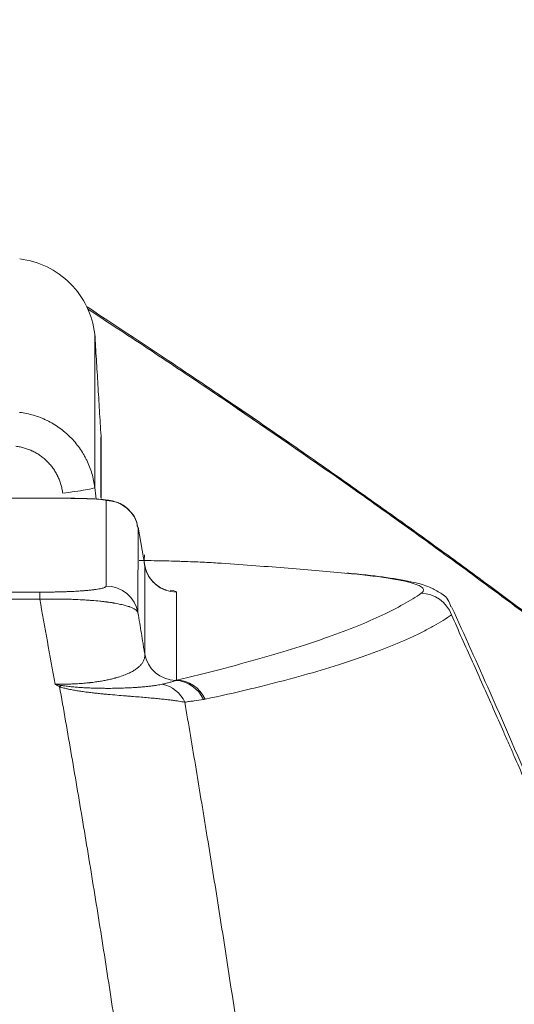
# Model space of a CAD drawing. Header units: millimetres. Extents: x 0 to 594, y 0 to 420.
# Tile 869 of 1056: x 508 to 510.29, y 172.5 to 177.07. Entities that reach past the tile are written whole.
import ezdxf

# ---------------------------------------------------------------- set-up
doc = ezdxf.new("R2010")
doc.units = ezdxf.units.MM
doc.layers.add('1', color=7, linetype='Continuous', true_color=0xffffff)
doc.styles.add('Arial', font='txt')
doc.dimstyles.get("Standard").update_dxf_attribs({"dimtxt": 0.18, "dimasz": 0.18, "dimexe": 0.18, "dimexo": 0.0625, "dimgap": 0.09, "dimtad": 0, "dimtih": 1, "dimtoh": 1, "dimdec": 4, "dimzin": 0, "dimdsep": 46, "dimtxsty": 'Standard', "dimcen": 0.09, "dimadec": 0, "dimazin": 0, "dimtfac": 1, "dimtdec": 4, "dimtofl": 0, "dimtmove": 0, "dimatfit": 3, "dimfxl": 0, "dimtolj": 1, "dimtzin": 0, "dimarcsym": 0})

# ---------------------------------------------------------------- blocks, each defined once
blk = doc.blocks.new('_U3')
at = {"layer": '1', "color": 18, "lineweight": 18}
for p, q in [((427.5249, 148.1683), (427.5249, 219.7488)), ((512.5249, 148.1683), (512.5249, 219.7488)), ((427.5249, 217.7488), (463.9417, 217.7488)), ((512.5249, 217.7488), (476.1081, 217.7488))]:
    blk.add_line(p, q, dxfattribs=at)
at = {"layer": '1', "color": 18}
for points in [[(427.5249, 217.7488), (431.0249, 218.6866), (431.0249, 216.811)], [(512.5249, 217.7488), (509.0249, 216.811), (509.0249, 218.6866)]]:
    blk.add_solid(points, dxfattribs=at)
at = {"layer": '1', "color": 18, "linetype": 'Continuous', "lineweight": 13, "char_height": 3.5, "attachment_point": 7, "line_spacing_factor": 1.047437, "style": 'Arial'}
for s, insert in [('\\fArial|b0|i0;\\W1.0000;1.70', (465.6272, 215.113)), ('\\fArial|b0|i0;\\W1.0000;DEFLATED TUBES WIDTH', (440.3214, 208.0533))]:
    blk.add_mtext(s, dxfattribs=dict(at, insert=insert))

msp = doc.modelspace()

# ---------------------------------------------------------------- linework, layer by layer
at = {"layer": '1', "color": 155, "linetype": 'Continuous', "lineweight": 18}
for p, q in [((508.347, 175.6074), (508.347, 175.6074)), ((508.1965, 174.8458), (506.8544, 174.846)), ((508.5784, 174.5343), (508.5473, 174.7111))]:
    msp.add_line(p, q, dxfattribs=at)
at = {"layer": '1', "color": 155, "linetype": 'Continuous', "lineweight": 13}
for p, q in [((508.1965, 174.8456), (506.8544, 174.8457)), ((508.3995, 174.4384), (508.3996, 174.8347)), ((508.5473, 174.7109), (508.5472, 174.3146)), ((508.5784, 174.5341), (508.5473, 174.7109)), ((508.5784, 174.1242), (508.5784, 174.5341)), ((508.7262, 174.4103), (508.7261, 174.0022))]:
    msp.add_line(p, q, dxfattribs=at)
for centre, major_axis, ratio, start_param, end_param in [((508.278, -325.6653), (0.069, 501.2727), 0.000004, 0.000141, 0.053296), ((508.1979, 174.8775), (0.1489, 0.0181), 0.053671, 4.70584, 6.276733), ((508.1965, 174.8347), (-0.2031, 0), 0.053248, 3.141589, 4.712385), ((508.3995, 174.6849), (0.15, 0), 0.998537, 0.174493, 1.570869), ((508.7262, 174.5601), (0.15, 0), 0.998537, 3.316086, 4.712461), ((508.0922, 174.2605), (0.0001, 0.15), 0.010442, 0.054097, 0.672632), ((508.3995, 174.2886), (0.15, 0), 0.998537, 0.174493, 1.570869), ((508.2184, 174.4104), (-0.5077, 0.0001), 0.053248, 3.141589, 3.481166), ((509.8605, 174.2551), (0.0859, -0.123), 0.995558, 1.302986, 2.529882), ((508.7261, 174.1502), (0.15, 0), 0.998537, 3.316086, 4.686495), ((508.7183, 173.8507), (-0.0304, 0.1469), 0.973006, 4.935121, 6.046785), ((508.726, 173.8524), (0.0345, -0.146), 0.973466, 1.764979, 2.903059), ((508.182, 173.8569), (-0.0667, -0.1344), 0.461497, 3.866412, 3.948083), ((508.633, 173.8365), (0.0324, -0.1465), 0.971578, 1.792865, 2.733064)]:
    msp.add_ellipse(centre, major_axis=major_axis, ratio=ratio, start_param=start_param, end_param=end_param, dxfattribs=at)
at = {"layer": '1', "color": 155, "linetype": 'Continuous', "lineweight": 18}
for points, knots in [([(508.347, 175.6074), (508.3411, 175.6528), (508.3165, 175.7366), (508.2382, 175.8472), (508.1277, 175.9255), (508.0438, 175.9502), (507.9983, 175.9561)], [0, 0, 0, 0, 0.250434, 0.500448, 0.750226, 1, 1, 1, 1]), ([(512.0603, 172.9489), (512.0329, 172.9722), (511.8456, 173.1309), (511.4987, 173.4203), (511.0216, 173.8009), (510.575, 174.1447), (510.2142, 174.4139), (509.9275, 174.6231), (509.6979, 174.788), (509.4738, 174.9465), (509.2414, 175.1085), (508.9813, 175.2871), (508.6695, 175.4975), (508.4387, 175.65), (508.3121, 175.7328)], [0, 0, 0, 0, 0.025095, 0.170733, 0.311599, 0.434927, 0.540192, 0.601985, 0.661317, 0.718187, 0.773068, 0.836032, 0.911141, 1, 1, 1, 1]), ([(512.0276, 172.9538), (512.0185, 172.9618), (512.0093, 172.9697), (511.9384, 173.0315), (511.8754, 173.0857), (511.7472, 173.1951), (511.6819, 173.2502), (511.5491, 173.3613), (511.4815, 173.4172), (511.3441, 173.53), (511.2742, 173.5867), (511.1322, 173.701), (511.06, 173.7584), (510.9134, 173.8741), (510.839, 173.9323), (510.6878, 174.0494), (510.6111, 174.1082), (510.4553, 174.2265), (510.3763, 174.286), (510.216, 174.4055), (510.1347, 174.4655), (509.9699, 174.5861), (509.8863, 174.6467), (509.7169, 174.7683), (509.6311, 174.8294), (509.3703, 175.0133), (509.1919, 175.1368), (508.9175, 175.3233), (508.8249, 175.3857), (508.6375, 175.5108), (508.5427, 175.5736), (508.4023, 175.6656), (508.3576, 175.6948), (508.3127, 175.724)], [0, 0, 0, 0, 0.009512, 0.009512, 0.073568, 0.073568, 0.137623, 0.137623, 0.201678, 0.201678, 0.265734, 0.265734, 0.329789, 0.329789, 0.393844, 0.393844, 0.4579, 0.4579, 0.521955, 0.521955, 0.58601, 0.58601, 0.650066, 0.650066, 0.714121, 0.714121, 0.842232, 0.842232, 0.906287, 0.906287, 0.970342, 0.970342, 1, 1, 1, 1]), ([(508.9192, 175.3274), (508.9265, 175.3225), (508.9754, 175.2901), (509.024, 175.2574), (509.074, 175.2233), (509.0829, 175.2172), (509.0917, 175.2111)], [0, 0, 0, 0, 0.126437, 0.844828, 0.844828, 1, 1, 1, 1]), ([(508.3755, 174.8497), (508.3755, 174.9365), (508.3755, 175.0802), (508.3756, 175.1328), (508.3756, 175.1345)], [0, 0, 0, 0, 0.463671, 1, 1, 1, 1]), ([(508.3756, 174.8441), (508.3756, 174.9403), (508.3756, 175.0868), (508.3756, 175.1359), (508.3756, 175.1359)], [0, 0, 0, 0, 0.494807, 1, 1, 1, 1]), ([(508.5446, 174.7114), (508.5441, 174.721), (508.5399, 174.7447), (508.5203, 174.7769), (508.4935, 174.804), (508.4663, 174.8208), (508.4424, 174.8301), (508.4231, 174.8349), (508.3989, 174.8388), (508.3626, 174.8419), (508.2964, 174.8448), (508.235, 174.8457), (508.2024, 174.8458), (508.1965, 174.8458)], [0, 0, 0, 0, 0.058138, 0.151678, 0.230176, 0.297656, 0.354509, 0.402806, 0.462169, 0.612234, 0.794978, 0.963414, 1, 1, 1, 1]), ([(508.6743, 174.4208), (508.6797, 174.4196), (508.6819, 174.4195), (508.6733, 174.4214), (508.6558, 174.4283), (508.6293, 174.4443), (508.5993, 174.4756), (508.5777, 174.5225), (508.5749, 174.5612), (508.5777, 174.5815), (508.5781, 174.5839)], [0, 0, 0, 0, 0.178891, 0.287255, 0.372347, 0.479782, 0.630928, 0.800075, 0.976364, 1, 1, 1, 1]), ([(508.9345, 174.544), (508.9225, 174.5449), (508.9101, 174.5457), (508.8842, 174.5472), (508.8707, 174.5479), (508.8428, 174.5493), (508.8284, 174.55), (508.7983, 174.5513), (508.7827, 174.5519), (508.7585, 174.5527), (508.7502, 174.553), (508.7397, 174.5533), (508.7376, 174.5534), (508.7333, 174.5535), (508.727, 174.5537), (508.7206, 174.5539), (508.6991, 174.5545), (508.6815, 174.5549), (508.6458, 174.5557), (508.6276, 174.556), (508.5998, 174.5564), (508.5905, 174.5565), (508.5763, 174.5567), (508.5716, 174.5568), (508.562, 174.5569), (508.5572, 174.5569), (508.5524, 174.557)], [0, 0, 0, 0, 0.125, 0.125, 0.25, 0.25, 0.375, 0.375, 0.5, 0.5, 0.5625, 0.5625, 0.578125, 0.578125, 0.59375, 0.625, 0.625, 0.75, 0.75, 0.875, 0.875, 0.9375, 0.9375, 0.96875, 0.96875, 1, 1, 1, 1]), ([(509.9986, 174.3424), (509.9961, 174.3514), (509.984, 174.3866), (509.9392, 174.4128), (509.8917, 174.4394), (509.8224, 174.4581), (509.7078, 174.4781), (509.6001, 174.4918), (509.523, 174.4978), (509.5164, 174.4983)], [0, 0, 0, 0, 0.030373, 0.129961, 0.252963, 0.452007, 0.72698, 0.976957, 1, 1, 1, 1]), ([(511.5301, 170.5993), (511.5243, 170.6152), (511.3674, 171.0411), (511.069, 171.8081), (510.6257, 172.9098), (510.2764, 173.7341), (510.0622, 174.211), (510.0022, 174.3428)], [0, 0, 0, 0, 0.01187, 0.318342, 0.59737, 0.88795, 1, 1, 1, 1])]:
    msp.add_open_spline(points, degree=3, knots=knots, dxfattribs=at)
for points, degree in [([(508.3756, 175.1347), (508.347, 175.6074)], 1), ([(508.3468, 174.8956), (508.349, 174.8778), (508.351, 174.86), (508.3529, 174.8422)], 3), ([(509.5234, 174.4971), (509.4794, 174.5012), (509.3889, 174.5093), (509.2455, 174.5212), (509.0945, 174.5328), (508.9887, 174.5403), (508.9345, 174.544)], 3)]:
    msp.add_open_spline(points, degree=degree, dxfattribs=at)
at = {"layer": '1', "color": 155, "linetype": 'Continuous', "lineweight": 13}
for points, knots in [([(507.9981, 175.2439), (508.0092, 175.2425), (508.0202, 175.2407), (508.0418, 175.2362), (508.0633, 175.2308), (508.0842, 175.2237), (508.0997, 175.2177), (508.1074, 175.2145), (508.115, 175.2111), (508.12, 175.2088), (508.1226, 175.2076), (508.1351, 175.2015), (508.1448, 175.1962), (508.1638, 175.1849), (508.1823, 175.1729), (508.1997, 175.1594), (508.2124, 175.1487), (508.2186, 175.1432), (508.2247, 175.1375), (508.2287, 175.1336), (508.2307, 175.1317), (508.2406, 175.1218), (508.2481, 175.1137), (508.2623, 175.0968), (508.2758, 175.0794), (508.2879, 175.061), (508.2964, 175.0467), (508.3005, 175.0395), (508.3044, 175.0321), (508.3069, 175.0272), (508.3081, 175.0247), (508.3143, 175.0122), (508.3187, 175.002), (508.3267, 174.9814), (508.3338, 174.9606), (508.3391, 174.9392), (508.3436, 174.9176), (508.3454, 174.9067), (508.3468, 174.8956)], [0, 0, 0, 0, 0.0625, 0.0625, 0.125, 0.1875, 0.1875, 0.21875, 0.234375, 0.234375, 0.25, 0.25, 0.3125, 0.3125, 0.375, 0.4375, 0.4375, 0.46875, 0.484375, 0.484375, 0.5, 0.5, 0.5625, 0.5625, 0.625, 0.6875, 0.6875, 0.71875, 0.734375, 0.734375, 0.75, 0.75, 0.8125, 0.8125, 0.875, 0.9375, 0.9375, 1, 1, 1, 1]), ([(508.1979, 174.8694), (508.197, 174.8763), (508.1948, 174.89), (508.1898, 174.91), (508.1831, 174.9296), (508.1775, 174.9423), (508.1737, 174.9501), (508.1729, 174.9516), (508.1714, 174.9547), (508.1689, 174.9594), (508.1664, 174.9639), (508.1611, 174.9728), (508.1535, 174.9843), (508.1409, 175.0006), (508.1315, 175.0108), (508.1253, 175.0169), (508.1241, 175.0182), (508.1216, 175.0206), (508.1178, 175.0241), (508.1139, 175.0276), (508.1059, 175.0343), (508.0951, 175.0427), (508.0778, 175.054), (508.0656, 175.0606), (508.0577, 175.0644), (508.0562, 175.0651), (508.053, 175.0666), (508.0482, 175.0687), (508.0434, 175.0707), (508.0337, 175.0745), (508.0207, 175.0789), (508.0006, 175.084), (507.9869, 175.0862), (507.98, 175.0871)], [0, 0, 0, 0, 0.0625, 0.125, 0.1875, 0.25, 0.25, 0.265625, 0.265625, 0.28125, 0.3125, 0.3125, 0.375, 0.4375, 0.5, 0.5, 0.515625, 0.515625, 0.53125, 0.5625, 0.5625, 0.625, 0.6875, 0.75, 0.75, 0.765625, 0.765625, 0.78125, 0.8125, 0.8125, 0.875, 0.9375, 1, 1, 1, 1]), ([(509.8605, 174.4048), (509.8662, 174.4088), (509.8698, 174.4128), (509.8724, 174.4207), (509.8715, 174.4247), (509.8651, 174.4326), (509.8595, 174.4365), (509.8436, 174.4443), (509.8331, 174.4483), (509.8135, 174.4541), (509.8062, 174.456), (509.7904, 174.4599), (509.7818, 174.4619), (509.7678, 174.4648), (509.7617, 174.466), (509.7554, 174.4672), (509.7528, 174.4677), (509.7515, 174.4679), (509.7476, 174.4686), (509.7343, 174.471), (509.7198, 174.4734), (509.6953, 174.4772), (509.6823, 174.479), (509.6548, 174.4827), (509.6403, 174.4846), (509.6097, 174.4882), (509.5936, 174.49), (509.5598, 174.4936), (509.542, 174.4953), (509.5234, 174.4971)], [0, 0, 0, 0, 0.125, 0.125, 0.25, 0.25, 0.375, 0.375, 0.5, 0.5, 0.5625, 0.5625, 0.625, 0.625, 0.65625, 0.664062, 0.664062, 0.671875, 0.671875, 0.6875, 0.75, 0.75, 0.8125, 0.8125, 0.875, 0.875, 0.9375, 0.9375, 1, 1, 1, 1]), ([(506.9584, 174.4104), (507.0529, 174.4105), (507.1474, 174.4105), (507.3363, 174.4105), (507.4308, 174.4105), (507.6198, 174.4105), (507.7143, 174.4105), (507.9032, 174.4104), (507.9977, 174.4103), (508.0922, 174.4103)], [0, 0, 0, 0, 0.25, 0.25, 0.5, 0.5, 0.75, 0.75, 1, 1, 1, 1]), ([(508.0922, 174.4103), (508.1063, 174.4103), (508.1201, 174.4103), (508.1404, 174.4106), (508.1471, 174.4106), (508.1571, 174.4108), (508.1604, 174.4109), (508.167, 174.411), (508.1703, 174.4111), (508.18, 174.4113), (508.1863, 174.4114), (508.1985, 174.4118), (508.2045, 174.412), (508.2161, 174.4124), (508.2218, 174.4126), (508.2301, 174.413), (508.2328, 174.4131), (508.2382, 174.4133), (508.2409, 174.4134), (508.2486, 174.4138), (508.2536, 174.4141), (508.2633, 174.4146), (508.2679, 174.4149), (508.2814, 174.4157), (508.2897, 174.4163), (508.2995, 174.4171), (508.3014, 174.4173), (508.3052, 174.4176), (508.307, 174.4178), (508.3124, 174.4182), (508.3159, 174.4186), (508.3259, 174.4195), (508.332, 174.4202), (508.3433, 174.4216), (508.3484, 174.4223), (508.3579, 174.4237), (508.3622, 174.4244), (508.3681, 174.4255), (508.37, 174.4258), (508.3735, 174.4265), (508.3752, 174.4269), (508.38, 174.428), (508.3828, 174.4287), (508.3877, 174.4302), (508.3898, 174.4309), (508.3934, 174.4324), (508.3948, 174.4332), (508.3983, 174.4354), (508.3995, 174.4369), (508.3995, 174.4384)], [0, 0, 0, 0, 0.0625, 0.0625, 0.09375, 0.09375, 0.109375, 0.109375, 0.125, 0.125, 0.15625, 0.15625, 0.1875, 0.1875, 0.21875, 0.21875, 0.234375, 0.234375, 0.25, 0.25, 0.28125, 0.28125, 0.3125, 0.3125, 0.375, 0.375, 0.390625, 0.390625, 0.40625, 0.40625, 0.4375, 0.4375, 0.5, 0.5, 0.5625, 0.5625, 0.625, 0.625, 0.65625, 0.65625, 0.6875, 0.6875, 0.75, 0.75, 0.8125, 0.8125, 0.875, 0.875, 1, 1, 1, 1]), ([(508.7261, 174.0022), (508.8662, 174.0354), (508.995, 174.0686), (509.2298, 174.1354), (509.3358, 174.1688), (509.525, 174.2359), (509.6082, 174.2696), (509.7517, 174.337), (509.8119, 174.3709), (509.8605, 174.4048)], [0, 0, 0, 0, 0.25, 0.25, 0.5, 0.5, 0.75, 0.75, 1, 1, 1, 1]), ([(508.0913, 174.3778), (507.997, 174.3781), (507.9026, 174.3784), (507.714, 174.3787), (507.6196, 174.3787), (507.431, 174.3788), (507.3366, 174.3787), (507.148, 174.3785), (507.0536, 174.3783), (506.9593, 174.378)], [0, 0, 0, 0, 0.25, 0.25, 0.5, 0.5, 0.75, 0.75, 1, 1, 1, 1]), ([(508.5472, 174.3146), (508.5467, 174.3167), (508.5456, 174.3187), (508.5426, 174.3228), (508.5407, 174.3249), (508.5357, 174.3289), (508.5327, 174.3309), (508.5257, 174.3348), (508.5217, 174.3367), (508.5149, 174.3396), (508.5124, 174.3406), (508.5086, 174.342), (508.5073, 174.3424), (508.5045, 174.3434), (508.5031, 174.3439), (508.496, 174.3462), (508.4897, 174.348), (508.4761, 174.3515), (508.4687, 174.3533), (508.4526, 174.3566), (508.444, 174.3582), (508.4335, 174.36), (508.4324, 174.3602), (508.43, 174.3606), (508.4288, 174.3608), (508.4252, 174.3614), (508.4178, 174.3625), (508.4101, 174.3636), (508.4034, 174.3645), (508.402, 174.3647), (508.3993, 174.365), (508.3952, 174.3655), (508.3854, 174.3667), (508.3766, 174.3677), (508.3586, 174.3696), (508.346, 174.3707), (508.3259, 174.3723), (508.3191, 174.3728), (508.3085, 174.3736), (508.305, 174.3738), (508.2995, 174.3741), (508.2977, 174.3742), (508.2941, 174.3744), (508.2922, 174.3746), (508.2756, 174.3755), (508.2603, 174.3762), (508.2366, 174.377), (508.2285, 174.3773), (508.2162, 174.3776), (508.2121, 174.3777), (508.2037, 174.3779), (508.1995, 174.378), (508.1784, 174.3783), (508.1613, 174.3784), (508.1266, 174.3784), (508.1091, 174.3782), (508.0913, 174.3778)], [0, 0, 0, 0, 0.0625, 0.0625, 0.125, 0.125, 0.1875, 0.1875, 0.25, 0.25, 0.28125, 0.28125, 0.296875, 0.296875, 0.3125, 0.3125, 0.375, 0.375, 0.4375, 0.4375, 0.5, 0.5, 0.507813, 0.507813, 0.515625, 0.515625, 0.53125, 0.5625, 0.5625, 0.570313, 0.570313, 0.578125, 0.59375, 0.625, 0.625, 0.6875, 0.6875, 0.71875, 0.71875, 0.734375, 0.734375, 0.742188, 0.742188, 0.75, 0.75, 0.8125, 0.8125, 0.84375, 0.84375, 0.859375, 0.859375, 0.875, 0.875, 0.9375, 0.9375, 1, 1, 1, 1]), ([(508.1622, 173.9835), (508.1503, 174.0502), (508.1384, 174.1163), (508.1148, 174.2478), (508.103, 174.313), (508.0913, 174.3778)], [0, 0, 0, 0, 0.5, 0.5, 1, 1, 1, 1]), ([(508.5472, 174.3146), (508.5524, 174.2829), (508.5602, 174.2353), (508.5693, 174.1798), (508.5732, 174.156), (508.5758, 174.1401), (508.5771, 174.1322), (508.5784, 174.1242)], [0, 0, 0, 0, 0.5, 0.75, 0.875, 0.875, 1, 1, 1, 1]), ([(510.0013, 174.3049), (509.9892, 174.2964), (509.9763, 174.2878), (509.9491, 174.2707), (509.9204, 174.2537), (509.8888, 174.2368), (509.8639, 174.2241), (509.8555, 174.2199), (509.8382, 174.2115), (509.8294, 174.2072), (509.7484, 174.1694), (509.6647, 174.1363), (509.5219, 174.0872), (509.4713, 174.0709), (509.3645, 174.0387), (509.3082, 174.0227), (509.2194, 173.999), (509.189, 173.9911), (509.1424, 173.9793), (509.1267, 173.9754), (509.0949, 173.9676), (509.0145, 173.9481), (508.9296, 173.9288), (508.8588, 173.9136)], [0, 0, 0, 0, 0.0625, 0.0625, 0.125, 0.1875, 0.1875, 0.21875, 0.21875, 0.25, 0.25, 0.5, 0.5, 0.625, 0.625, 0.75, 0.75, 0.8125, 0.8125, 0.84375, 0.84375, 0.875, 1, 1, 1, 1]), ([(511.5114, 170.6259), (511.4497, 170.7897), (511.3879, 170.9524), (511.2641, 171.2752), (511.2021, 171.4354), (511.1088, 171.6737), (511.0777, 171.7528), (511.031, 171.871), (511.0154, 171.9104), (510.9842, 171.9888), (510.9686, 172.028), (510.8905, 172.2234), (510.8279, 172.3783), (510.7024, 172.6851), (510.6395, 172.837), (510.5449, 173.0625), (510.5134, 173.1373), (510.4502, 173.286), (510.4185, 173.36), (510.3551, 173.507), (510.3234, 173.5801), (510.2876, 173.6618), (510.2797, 173.68), (510.2717, 173.6981), (510.2598, 173.7253), (510.2359, 173.7796), (510.2119, 173.834), (510.1638, 173.9427), (510.1315, 174.0152), (510.0667, 174.1601), (510.0341, 174.2326), (510.0013, 174.3049)], [0, 0, 0, 0, 0.125, 0.125, 0.25, 0.25, 0.3125, 0.3125, 0.34375, 0.34375, 0.375, 0.375, 0.5, 0.5, 0.625, 0.625, 0.6875, 0.6875, 0.75, 0.75, 0.8125, 0.8125, 0.820313, 0.828125, 0.828125, 0.84375, 0.875, 0.875, 0.9375, 0.9375, 1, 1, 1, 1]), ([(508.1622, 173.9835), (508.1734, 173.9833), (508.1955, 173.9832), (508.2173, 173.9836), (508.2295, 173.9839), (508.2308, 173.984), (508.2335, 173.9841), (508.2375, 173.9842), (508.2467, 173.9846), (508.2545, 173.9849), (508.2698, 173.9857), (508.2796, 173.9864), (508.2988, 173.9879), (508.3082, 173.9887), (508.3195, 173.9899), (508.3217, 173.9902), (508.3251, 173.9905), (508.3262, 173.9907), (508.3284, 173.9909), (508.3339, 173.9915), (508.3393, 173.9922), (508.3518, 173.9938), (508.3598, 173.995), (508.375, 173.9974), (508.3823, 173.9987), (508.3964, 174.0013), (508.4031, 174.0026), (508.416, 174.0054), (508.4222, 174.0068), (508.4312, 174.0091), (508.4341, 174.0098), (508.4384, 174.0109), (508.4398, 174.0113), (508.4426, 174.0121), (508.4496, 174.014), (508.4561, 174.016), (508.4711, 174.0207), (508.4801, 174.024), (508.4968, 174.0306), (508.5043, 174.034), (508.513, 174.0383), (508.5147, 174.0392), (508.518, 174.0409), (508.5228, 174.0435), (508.5272, 174.0461), (508.5356, 174.0514), (508.5406, 174.0549), (508.5496, 174.062), (508.5536, 174.0656), (508.5605, 174.0727), (508.5636, 174.0764), (508.5687, 174.0836), (508.5709, 174.0873), (508.5744, 174.0946), (508.5758, 174.0983), (508.5773, 174.1038), (508.5777, 174.1056), (508.5782, 174.1084), (508.5783, 174.1093), (508.5785, 174.1112), (508.5789, 174.1158), (508.5788, 174.1205), (508.5784, 174.1242)], [0, 0, 0, 0, 0.03125, 0.0625, 0.0625, 0.066406, 0.066406, 0.070313, 0.078125, 0.09375, 0.09375, 0.125, 0.125, 0.15625, 0.15625, 0.164063, 0.164063, 0.167969, 0.167969, 0.171875, 0.1875, 0.1875, 0.21875, 0.21875, 0.25, 0.25, 0.28125, 0.28125, 0.3125, 0.3125, 0.328125, 0.328125, 0.335938, 0.335938, 0.34375, 0.375, 0.375, 0.4375, 0.4375, 0.5, 0.5, 0.515625, 0.515625, 0.53125, 0.5625, 0.5625, 0.625, 0.625, 0.6875, 0.6875, 0.75, 0.75, 0.8125, 0.8125, 0.875, 0.875, 0.90625, 0.90625, 0.921875, 0.921875, 0.9375, 1, 1, 1, 1]), ([(508.6598, 173.9834), (508.6667, 173.985), (508.6732, 173.9865), (508.6853, 173.9893), (508.6909, 173.9907), (508.7012, 173.9934), (508.706, 173.9947), (508.7125, 173.9968), (508.7146, 173.9975), (508.7185, 173.9989), (508.7204, 173.9997), (508.7222, 174.0005)], [0, 0, 0, 0, 0.25, 0.25, 0.5, 0.5, 0.75, 0.75, 0.875, 0.875, 1, 1, 1, 1]), ([(508.1622, 173.9835), (508.1645, 173.983), (508.1669, 173.9825), (508.1717, 173.9816), (508.1788, 173.9802), (508.186, 173.9788), (508.1908, 173.9779)], [0, 0, 0, 0, 0.25, 0.25, 0.5, 1, 1, 1, 1]), ([(508.1834, 173.9721), (508.1797, 173.974), (508.1744, 173.9767), (508.1691, 173.9796), (508.1656, 173.9815), (508.1639, 173.9825), (508.1622, 173.9835)], [0, 0, 0, 0, 0.5, 0.75, 0.75, 1, 1, 1, 1]), ([(508.609, 171.1937), (508.5772, 171.4443), (508.5441, 171.6903), (508.5014, 171.992), (508.4928, 172.0521), (508.4798, 172.1417), (508.4754, 172.1716), (508.4667, 172.231), (508.4448, 172.3793), (508.4226, 172.5257), (508.3867, 172.7574), (508.3686, 172.8721), (508.332, 173.0988), (508.3136, 173.211), (508.2858, 173.3774), (508.2766, 173.4325), (508.258, 173.5422), (508.2486, 173.5967), (508.23, 173.7051), (508.2207, 173.759), (508.202, 173.866), (508.1927, 173.9193), (508.1834, 173.9721)], [0, 0, 0, 0, 0.25, 0.25, 0.3125, 0.3125, 0.34375, 0.34375, 0.375, 0.5, 0.5, 0.625, 0.625, 0.75, 0.75, 0.8125, 0.8125, 0.875, 0.875, 0.9375, 0.9375, 1, 1, 1, 1]), ([(508.2696, 173.9522), (508.2622, 173.9534), (508.2548, 173.9547), (508.2401, 173.9574), (508.2328, 173.9588), (508.2236, 173.9608), (508.2218, 173.9612), (508.2182, 173.9621), (508.2164, 173.9625), (508.211, 173.9638), (508.2074, 173.9647), (508.2004, 173.9666), (508.1969, 173.9676), (508.1917, 173.9692), (508.19, 173.9697), (508.1867, 173.9709), (508.185, 173.9715), (508.1834, 173.9721)], [0, 0, 0, 0, 0.25, 0.25, 0.5, 0.5, 0.5625, 0.5625, 0.625, 0.625, 0.75, 0.75, 0.875, 0.875, 0.9375, 0.9375, 1, 1, 1, 1]), ([(508.1908, 173.9779), (508.1927, 173.9776), (508.1947, 173.9772), (508.1986, 173.9766), (508.2005, 173.9763), (508.2064, 173.9754), (508.2103, 173.9749), (508.2181, 173.9739), (508.222, 173.9734), (508.2299, 173.9725), (508.2338, 173.9721), (508.2456, 173.9709), (508.2534, 173.9702), (508.2689, 173.9689), (508.2766, 173.9683), (508.2881, 173.9676), (508.2919, 173.9673), (508.2976, 173.967), (508.2995, 173.9669), (508.3033, 173.9667), (508.3127, 173.9662), (508.3219, 173.9658), (508.3438, 173.9649), (508.3579, 173.9645), (508.3734, 173.9643), (508.3751, 173.9643), (508.3785, 173.9642), (508.3835, 173.9642), (508.3952, 173.9641), (508.4048, 173.964), (508.4236, 173.9641), (508.4356, 173.9642), (508.4529, 173.9646), (508.4585, 173.9647), (508.4668, 173.965), (508.4695, 173.965), (508.4749, 173.9652), (508.4776, 173.9653), (508.4907, 173.9658), (508.5007, 173.9662), (508.5197, 173.9672), (508.5287, 173.9677), (508.5394, 173.9684), (508.5415, 173.9686), (508.5457, 173.9689), (508.5478, 173.969), (508.5539, 173.9695), (508.5578, 173.9698), (508.5693, 173.9707), (508.5766, 173.9714), (508.5902, 173.9728), (508.5966, 173.9735), (508.6087, 173.9749), (508.6144, 173.9756), (508.6252, 173.9771), (508.6302, 173.9778), (508.6444, 173.9802), (508.6526, 173.9817), (508.6598, 173.9834)], [0, 0, 0, 0, 0.007812, 0.007812, 0.015625, 0.015625, 0.03125, 0.03125, 0.046875, 0.046875, 0.0625, 0.0625, 0.09375, 0.09375, 0.125, 0.125, 0.140625, 0.140625, 0.148437, 0.148437, 0.15625, 0.1875, 0.1875, 0.25, 0.25, 0.257813, 0.257813, 0.265625, 0.28125, 0.3125, 0.3125, 0.375, 0.375, 0.40625, 0.40625, 0.421875, 0.421875, 0.4375, 0.4375, 0.5, 0.5, 0.5625, 0.5625, 0.578125, 0.578125, 0.59375, 0.59375, 0.625, 0.625, 0.6875, 0.6875, 0.75, 0.75, 0.8125, 0.8125, 0.875, 0.875, 1, 1, 1, 1]), ([(508.7646, 173.8994), (508.7558, 173.9012), (508.7457, 173.903), (508.7288, 173.9057), (508.7228, 173.9065), (508.7102, 173.9083), (508.7036, 173.9092), (508.6896, 173.9109), (508.6822, 173.9118), (508.6668, 173.9135), (508.6586, 173.9144), (508.6416, 173.9161), (508.6326, 173.917), (508.6209, 173.9181), (508.6185, 173.9183), (508.6137, 173.9188), (508.6112, 173.919), (508.6038, 173.9197), (508.5988, 173.9201), (508.5834, 173.9215), (508.5727, 173.9224), (508.5505, 173.9242), (508.5389, 173.9251), (508.5239, 173.9264), (508.5208, 173.9266), (508.5147, 173.9271), (508.5116, 173.9273), (508.5022, 173.9281), (508.4959, 173.9286), (508.4766, 173.9302), (508.4634, 173.9312), (508.4361, 173.9335), (508.4221, 173.9347), (508.404, 173.9364), (508.3985, 173.9369), (508.393, 173.9374), (508.3893, 173.9377), (508.3874, 173.9379), (508.3781, 173.9388), (508.3706, 173.9396), (508.3554, 173.9411), (508.3478, 173.942), (508.3324, 173.9437), (508.3247, 173.9446), (508.3129, 173.9461), (508.309, 173.9466), (508.3012, 173.9476), (508.2972, 173.9482), (508.2854, 173.9498), (508.2775, 173.951), (508.2696, 173.9522)], [0, 0, 0, 0, 0.125, 0.125, 0.1875, 0.1875, 0.25, 0.25, 0.3125, 0.3125, 0.375, 0.375, 0.4375, 0.4375, 0.453125, 0.453125, 0.46875, 0.46875, 0.5, 0.5, 0.5625, 0.5625, 0.625, 0.625, 0.640625, 0.640625, 0.65625, 0.65625, 0.6875, 0.6875, 0.75, 0.75, 0.8125, 0.8125, 0.828125, 0.835938, 0.835938, 0.84375, 0.84375, 0.875, 0.875, 0.90625, 0.90625, 0.9375, 0.9375, 0.953125, 0.953125, 0.96875, 0.96875, 1, 1, 1, 1]), ([(508.8509, 173.912), (508.837, 173.9094), (508.8225, 173.9078), (508.8007, 173.9051), (508.7935, 173.9042), (508.779, 173.9021), (508.7718, 173.9008), (508.7646, 173.8994)], [0, 0, 0, 0, 0.5, 0.5, 0.75, 0.75, 1, 1, 1, 1]), ([(508.7646, 173.8994), (508.7733, 173.8483), (508.782, 173.7969), (508.7993, 173.6935), (508.808, 173.6416), (508.8254, 173.5371), (508.8341, 173.4846), (508.8471, 173.4055), (508.8515, 173.379), (508.8601, 173.3259), (508.8645, 173.2993), (508.8862, 173.166), (508.9035, 173.0583), (508.938, 172.8408), (508.9552, 172.731), (509.0063, 172.3983), (509.0399, 172.1722), (509.0768, 171.913), (509.0809, 171.8841), (509.0891, 171.8262), (509.1013, 171.7393), (509.1295, 171.535), (509.1532, 171.3576), (509.1687, 171.2383)], [0, 0, 0, 0, 0.0625, 0.0625, 0.125, 0.125, 0.1875, 0.1875, 0.21875, 0.21875, 0.25, 0.25, 0.375, 0.375, 0.5, 0.5, 0.75, 0.75, 0.78125, 0.78125, 0.8125, 0.875, 1, 1, 1, 1])]:
    msp.add_open_spline(points, degree=3, knots=knots, dxfattribs=at)
for points in [[(508.7222, 174.0005), (508.7235, 174.001), (508.7248, 174.0016), (508.7261, 174.0022)], [(508.8588, 173.9136), (508.8562, 173.913), (508.8536, 173.9125), (508.8509, 173.912)]]:
    msp.add_open_spline(points, degree=3, dxfattribs=at)

# ---------------------------------------------------------------- dimensions: what is measured, and where the dimension line sits
at = {"layer": '1', "color": 18, "linetype": 'Continuous', "lineweight": 13}
dim = msp.add_linear_dim(base=(512.5249, 217.7488), p1=(427.5249, 148.1683), p2=(512.5249, 148.1683), text=' <> \\P\\fArial|b0|i0;\\C18;{\\H1.00x;\\fArial|b0|i0;DEFLATED TUBES WIDTH\\fArial|b0|i0;}\\C18;', dimstyle='Standard', override={"dimtxt": 3.5, "dimasz": 3.5, "dimexe": 2, "dimexo": 0, "dimgap": 1.5, "dimtih": 1, "dimtoh": 1, "dimdec": 2, "dimlfac": 0.02, "dimdsep": 46, "dimlunit": 2, "dimtxsty": 'Arial', "dimsah": 1, "dimse1": 0, "dimse2": 0, "dimsd1": 0, "dimsd2": 0, "dimclrd": 18, "dimclre": 18, "dimclrt": 18, "dimtol": 0, "dimtm": -0.1, "dimtfac": 1, "dimtdec": 2, "dimtofl": 1, "dimtmove": 0, "dimlwd": 18, "dimlwe": 18}, dxfattribs=at)
dim.commit()
dim.dimension.update_dxf_attribs({"geometry": '_U3', "text_midpoint": (470.0249, 217.7488), "dimtype": 160})

doc.saveas('drawing.dxf')
